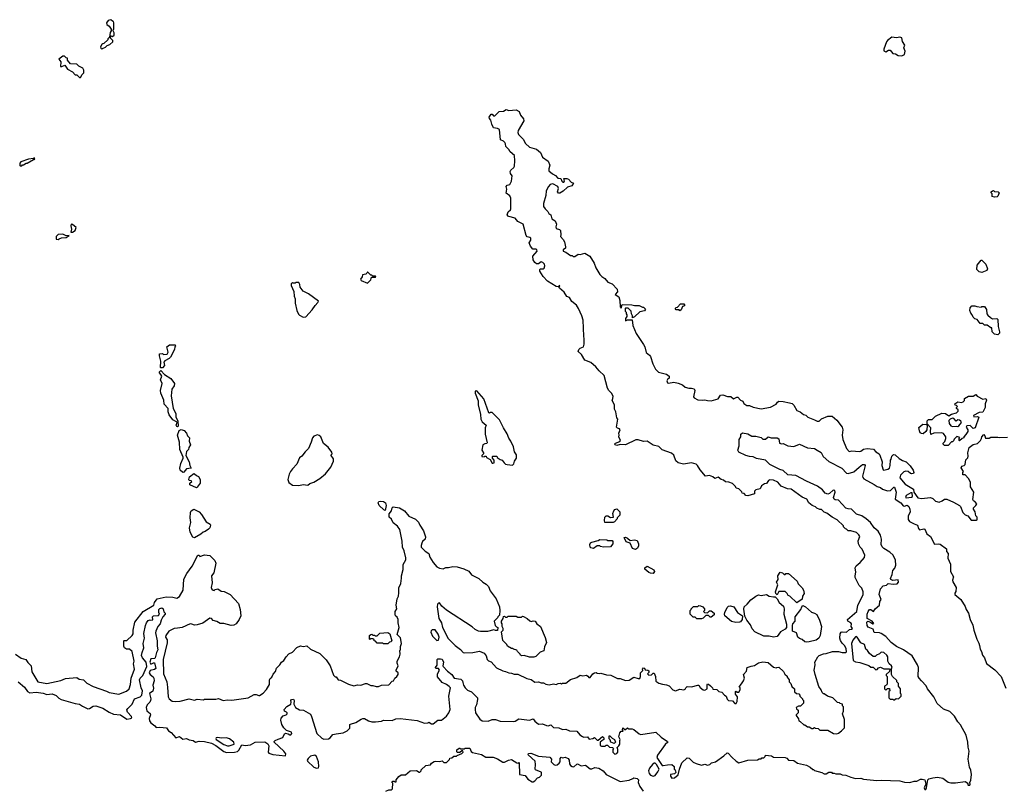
# Model space of a CAD drawing. Extents: x 1861455 to 2058065, y 200073 to 437907.
# Tile 510 of 574: x 1984172 to 1995226, y 389576 to 398230. Entities that reach past the tile are written whole.
import ezdxf

# ---------------------------------------------------------------- set-up
doc = ezdxf.new("R2010")
doc.units = 0

msp = doc.modelspace()

# ---------------------------------------------------------------- linework, layer by layer
at = {"layer": '0CON05XD'}
for points in [[(1985095, 397900), (1985102, 397908), (1985135, 397920), (1985155, 397940), (1985185, 397950), (1985217, 397983), (1985217, 397997), (1985192, 398022), (1985190, 398035), (1985202, 398048), (1985215, 398042), (1985232, 398055), (1985232, 398082), (1985220, 398105), (1985220, 398115), (1985230, 398125), (1985230, 398195), (1985225, 398210), (1985212, 398212), (1985195, 398230), (1985165, 398220), (1985148, 398195), (1985150, 398175), (1985178, 398158), (1985200, 398125), (1985200, 398105), (1985188, 398085), (1985180, 398035), (1985160, 398015), (1985160, 398005), (1985118, 397962), (1985105, 397960), (1985095, 397950), (1985080, 397925), (1985082, 397912), (1985095, 397900)], [(1994075, 397823), (1994105, 397840), (1994113, 397875), (1994100, 397915), (1994108, 397945), (1994082, 397985), (1994076, 398025), (1994055, 398033), (1994015, 398027), (1993965, 398033), (1993915, 397997), (1993905, 397982), (1993875, 397900), (1993875, 397880), (1993895, 397868), (1993925, 397887), (1993945, 397888), (1993975, 397850), (1994005, 397848), (1994035, 397828), (1994075, 397823)], [(1984855, 397580), (1984872, 397615), (1984892, 397635), (1984892, 397665), (1984880, 397685), (1984835, 397708), (1984815, 397730), (1984743, 397733), (1984710, 397775), (1984708, 397798), (1984692, 397802), (1984675, 397820), (1984655, 397820), (1984612, 397788), (1984632, 397755), (1984630, 397705), (1984646, 397704), (1984678, 397718), (1984710, 397675), (1984766, 397646), (1984795, 397610), (1984815, 397610), (1984842, 397582), (1984855, 397580)], [(1993623, 391735), (1993640, 391775), (1993642, 391805), (1993628, 391845), (1993596, 391876), (1993552, 391965), (1993550, 391985), (1993561, 392025), (1993552, 392075), (1993564, 392096), (1993608, 392135), (1993655, 392190), (1993662, 392215), (1993630, 392285), (1993607, 392307), (1993588, 392345), (1993584, 392376), (1993603, 392425), (1993594, 392445), (1993565, 392473), (1993505, 392490), (1993475, 392490), (1993455, 392510), (1993442, 392512), (1993420, 392535), (1993420, 392545), (1993350, 392615), (1993293, 392643), (1993235, 392690), (1993205, 392700), (1993175, 392730), (1993155, 392730), (1993123, 392743), (1993105, 392760), (1993070, 392775), (1993032, 392805), (1993010, 392845), (1992955, 392868), (1992835, 392957), (1992791, 392961), (1992722, 392992), (1992683, 393035), (1992635, 393059), (1992595, 393062), (1992580, 393055), (1992555, 393022), (1992534, 393016), (1992502, 392995), (1992485, 392962), (1992435, 392950), (1992420, 392935), (1992420, 392905), (1992345, 392882), (1992325, 392888), (1992305, 392910), (1992282, 392912), (1992278, 392928), (1992245, 392960), (1992215, 392970), (1992207, 392987), (1992175, 393022), (1992135, 393038), (1992095, 393042), (1992075, 393058), (1992046, 393066), (1992015, 393092), (1991975, 393078), (1991955, 393098), (1991915, 393112), (1991873, 393103), (1991812, 393175), (1991783, 393223), (1991765, 393238), (1991715, 393252), (1991625, 393237), (1991564, 393254), (1991538, 393275), (1991515, 393340), (1991491, 393361), (1991385, 393401), (1991346, 393436), (1991285, 393453), (1991217, 393497), (1991175, 393492), (1991115, 393511), (1991088, 393512), (1990975, 393454), (1990915, 393461), (1990875, 393448), (1990857, 393455), (1990850, 393465), (1990860, 393475), (1990908, 393492), (1990918, 393505), (1990897, 393545), (1990902, 393565), (1990898, 393585), (1990913, 393625), (1990906, 393636), (1990883, 393643), (1990873, 393653), (1990888, 393745), (1990875, 393760), (1990866, 393826), (1990848, 393858), (1990850, 393905), (1990822, 393955), (1990832, 393975), (1990833, 394003), (1990816, 394036), (1990787, 394067), (1990773, 394093), (1990733, 394235), (1990676, 394286), (1990642, 394332), (1990585, 394380), (1990515, 394408), (1990479, 394469), (1990442, 394502), (1990450, 394525), (1990465, 394540), (1990500, 394555), (1990508, 394585), (1990510, 394645), (1990504, 394676), (1990498, 394855), (1990482, 394905), (1990447, 394987), (1990422, 395025), (1990372, 395065), (1990345, 395110), (1990315, 395120), (1990285, 395170), (1990234, 395214), (1990230, 395225), (1990237, 395245), (1990219, 395231), (1990195, 395233), (1990098, 395295), (1990048, 395345), (1990013, 395405), (1990010, 395425), (1990018, 395432), (1990049, 395431), (1990061, 395439), (1990069, 395465), (1990063, 395485), (1990045, 395505), (1990025, 395509), (1989995, 395490), (1989975, 395488), (1989954, 395504), (1989938, 395535), (1989934, 395575), (1989981, 395629), (1989977, 395647), (1989965, 395653), (1989934, 395654), (1989906, 395686), (1989892, 395725), (1989911, 395755), (1989912, 395775), (1989901, 395785), (1989871, 395791), (1989858, 395805), (1989823, 395933), (1989764, 395964), (1989735, 396000), (1989665, 396018), (1989655, 396022), (1989645, 396040), (1989655, 396073), (1989683, 396095), (1989686, 396105), (1989687, 396225), (1989673, 396253), (1989635, 396280), (1989640, 396325), (1989632, 396355), (1989645, 396370), (1989675, 396380), (1989692, 396415), (1989702, 396475), (1989682, 396502), (1989677, 396525), (1989685, 396542), (1989719, 396571), (1989728, 396585), (1989732, 396645), (1989728, 396705), (1989680, 396745), (1989664, 396774), (1989631, 396805), (1989627, 396837), (1989619, 396849), (1989604, 396864), (1989569, 396879), (1989558, 396995), (1989537, 397007), (1989492, 397015), (1989472, 397055), (1989462, 397102), (1989445, 397120), (1989442, 397135), (1989465, 397170), (1989475, 397170), (1989492, 397152), (1989505, 397150), (1989555, 397200), (1989605, 397202), (1989635, 397220), (1989665, 397212), (1989744, 397216), (1989778, 397198), (1989795, 397158), (1989828, 397118), (1989832, 397095), (1989768, 396985), (1989764, 396965), (1989772, 396942), (1989825, 396890), (1989851, 396841), (1989895, 396797), (1989973, 396775), (1990018, 396738), (1990040, 396685), (1990105, 396642), (1990124, 396595), (1990112, 396555), (1990114, 396534), (1990155, 396498), (1990189, 396479), (1990212, 396452), (1990248, 396448), (1990257, 396415), (1990268, 396405), (1990282, 396405), (1990289, 396415), (1990280, 396445), (1990314, 396446), (1990335, 396440), (1990364, 396404), (1990390, 396395), (1990370, 396365), (1990321, 396349), (1990275, 396306), (1990235, 396281), (1990222, 396282), (1990210, 396295), (1990221, 396335), (1990213, 396355), (1990156, 396386), (1990129, 396381), (1990107, 396355), (1990083, 396307), (1990079, 396255), (1990054, 396165), (1990054, 396134), (1990071, 396105), (1990103, 396075), (1990112, 396055), (1990135, 396040), (1990148, 395995), (1990183, 395973), (1990198, 395935), (1990191, 395905), (1990195, 395886), (1990234, 395874), (1990244, 395864), (1990248, 395815), (1990242, 395795), (1990275, 395760), (1990287, 395737), (1990301, 395681), (1990300, 395665), (1990274, 395645), (1990275, 395629), (1990305, 395618), (1990355, 395582), (1990375, 395580), (1990385, 395570), (1990405, 395572), (1990443, 395597), (1990465, 395594), (1990515, 395607), (1990573, 395573), (1990623, 395495), (1990640, 395445), (1990685, 395370), (1990708, 395345), (1990742, 395325), (1990774, 395284), (1990825, 395262), (1990881, 395205), (1990882, 395175), (1990859, 395145), (1990898, 395118), (1990908, 395075), (1990912, 395005), (1990925, 394990), (1990935, 395030), (1991045, 395027), (1991075, 395020), (1991125, 395022), (1991165, 395000), (1991175, 395000), (1991198, 394978), (1991185, 394960), (1991135, 394950), (1991075, 394892), (1991052, 394882), (1991050, 394905), (1991040, 394925), (1991038, 394958), (1991005, 394990), (1990975, 394990), (1990970, 394985), (1990970, 394955), (1990980, 394945), (1990980, 394925), (1990990, 394915), (1990990, 394895), (1990972, 394875), (1990975, 394850), (1990995, 394858), (1991048, 394858), (1991057, 394795), (1991093, 394705), (1991175, 394582), (1991189, 394555), (1991205, 394493), (1991244, 394464), (1991255, 394448), (1991282, 394365), (1991310, 394305), (1991345, 394271), (1991435, 394248), (1991464, 394225), (1991463, 394205), (1991445, 394191), (1991437, 394175), (1991445, 394151), (1991455, 394148), (1991515, 394158), (1991565, 394148), (1991615, 394128), (1991645, 394102), (1991685, 394092), (1991715, 394093), (1991744, 394084), (1991753, 394065), (1991737, 393995), (1991745, 393983), (1991785, 393960), (1991835, 393958), (1991865, 393962), (1991895, 393952), (1991935, 393950), (1992015, 393972), (1992040, 394015), (1992065, 394018), (1992117, 393997), (1992155, 393998), (1992185, 393973), (1992225, 393992), (1992235, 393990), (1992265, 393958), (1992290, 393945), (1992301, 393921), (1992335, 393898), (1992365, 393898), (1992405, 393877), (1992495, 393860), (1992602, 393878), (1992665, 393912), (1992678, 393935), (1992694, 393946), (1992745, 393942), (1992815, 393927), (1992845, 393918), (1992863, 393903), (1992895, 393842), (1992936, 393826), (1992970, 393795), (1992997, 393787), (1993020, 393765), (1993097, 393737), (1993125, 393720), (1993147, 393723), (1993173, 393747), (1993245, 393778), (1993295, 393777), (1993345, 393732), (1993407, 393655), (1993413, 393623), (1993407, 393565), (1993414, 393514), (1993453, 393413), (1993485, 393380), (1993515, 393388), (1993595, 393380), (1993616, 393384), (1993645, 393407), (1993686, 393414), (1993758, 393408), (1993785, 393378), (1993823, 393353), (1993830, 393340), (1993854, 393266), (1993850, 393225), (1993868, 393175), (1993875, 393170), (1993918, 393182), (1993936, 393194), (1993946, 393225), (1993950, 393285), (1993957, 393293), (1993963, 393327), (1993983, 393347), (1994000, 393345), (1994044, 393304), (1994085, 393279), (1994125, 393266), (1994171, 393221), (1994203, 393173), (1994211, 393145), (1994206, 393134), (1994185, 393130), (1994173, 393133), (1994145, 393158), (1994120, 393160), (1994097, 393153), (1994059, 393115), (1994054, 393084), (1994115, 393015), (1994206, 392956), (1994209, 392925), (1994255, 392859), (1994295, 392853), (1994396, 392866), (1994425, 392852), (1994452, 392822), (1994495, 392812), (1994530, 392825), (1994553, 392847), (1994580, 392845), (1994655, 392812), (1994724, 392774), (1994734, 392764), (1994762, 392695), (1994785, 392670), (1994815, 392660), (1994855, 392610), (1994915, 392610), (1994920, 392615), (1994920, 392645), (1994908, 392658), (1994898, 392705), (1994880, 392735), (1994882, 392748), (1994908, 392775), (1994918, 392795), (1994895, 392820), (1994880, 392825), (1994873, 392843), (1994883, 392923), (1994848, 392985), (1994847, 393035), (1994825, 393077)], [(1984178, 396588), (1984195, 396590), (1984205, 396600), (1984215, 396600), (1984245, 396620), (1984255, 396620), (1984325, 396660), (1984335, 396660), (1984340, 396665), (1984338, 396678), (1984325, 396670), (1984270, 396665), (1984185, 396632), (1984175, 396618), (1984173, 396593), (1984178, 396588)], [(1995115, 396238), (1995090, 396245), (1995090, 396275), (1995080, 396285), (1995080, 396295), (1995092, 396308), (1995105, 396310), (1995115, 396300), (1995158, 396298), (1995168, 396285), (1995155, 396250), (1995145, 396242), (1995115, 396238)], [(1984744, 395844), (1984765, 395844), (1984795, 395862), (1984806, 395895), (1984765, 395929), (1984748, 395932), (1984744, 395916), (1984752, 395878), (1984744, 395844)], [(1984605, 395760), (1984615, 395770), (1984641, 395779), (1984695, 395784), (1984728, 395805), (1984694, 395804), (1984655, 395821), (1984604, 395816), (1984580, 395795), (1984580, 395765), (1984605, 395760)], [(1994975, 395392), (1994945, 395398), (1994918, 395425), (1994922, 395475), (1994965, 395530), (1994975, 395530), (1995018, 395485), (1995037, 395433), (1995030, 395415), (1994975, 395392)], [(1988075, 395272), (1988115, 395310), (1988122, 395338), (1988165, 395340), (1988170, 395345), (1988165, 395350), (1988135, 395350), (1988125, 395360), (1988115, 395360), (1988075, 395400), (1988070, 395385), (1988057, 395373), (1988020, 395365), (1988017, 395343), (1987998, 395315), (1988005, 395302), (1988075, 395272)], [(1987355, 394888), (1987385, 394894), (1987455, 394971), (1987488, 395022), (1987520, 395055), (1987525, 395070), (1987415, 395152), (1987355, 395182), (1987320, 395225), (1987318, 395255), (1987305, 395280), (1987275, 395280), (1987265, 395272), (1987242, 395272), (1987235, 395280), (1987220, 395265), (1987220, 395245), (1987249, 395179), (1987253, 395125), (1987266, 395096), (1987266, 395045), (1987284, 394964), (1987302, 394922), (1987312, 394912), (1987355, 394888)], [(1991585, 394960), (1991575, 394970), (1991542, 394972), (1991532, 394988), (1991542, 394998), (1991558, 395002), (1991592, 395038), (1991628, 395038), (1991638, 395022), (1991628, 395012), (1991612, 395008), (1991598, 394972), (1991585, 394960)], [(1995155, 394690), (1995115, 394700), (1995090, 394725), (1995085, 394770), (1995075, 394770), (1995035, 394798), (1995005, 394800), (1994985, 394820), (1994955, 394820), (1994920, 394865), (1994895, 394870), (1994875, 394890), (1994867, 394917), (1994850, 394935), (1994840, 394965), (1994842, 394995), (1994862, 395015), (1994895, 395018), (1994918, 395008), (1994965, 395002), (1994975, 395010), (1995005, 395010), (1995028, 394975), (1995030, 394925), (1995042, 394912), (1995070, 394885), (1995095, 394872), (1995143, 394873), (1995152, 394865), (1995158, 394785), (1995172, 394725), (1995172, 394708), (1995155, 394690)], [(1985775, 394320), (1985755, 394320), (1985752, 394325), (1985758, 394395), (1985740, 394455), (1985742, 394478), (1985775, 394480), (1985785, 394470), (1985827, 394473), (1985838, 394495), (1985822, 394555), (1985855, 394580), (1985918, 394578), (1985920, 394565), (1985912, 394558), (1985908, 394525), (1985865, 394440), (1985850, 394425), (1985801, 394399), (1985790, 394385), (1985798, 394345), (1985775, 394320)], [(1985945, 393658), (1985935, 393660), (1985927, 393675), (1985940, 393705), (1985934, 393715), (1985891, 393735), (1985851, 393791), (1985839, 393825), (1985839, 393865), (1985794, 393914), (1985789, 393959), (1985756, 394036), (1985752, 394065), (1985770, 394145), (1985753, 394185), (1985767, 394225), (1985757, 394247), (1985740, 394265), (1985740, 394275), (1985755, 394290), (1985798, 394245), (1985869, 394199), (1985908, 394145), (1985905, 394120), (1985881, 394079), (1985873, 394005), (1985894, 393865), (1985925, 393808), (1985926, 393765), (1985948, 393725), (1985952, 393665), (1985945, 393658)], [(1989705, 393227), (1989718, 393242), (1989726, 393274), (1989748, 393305), (1989749, 393345), (1989728, 393378), (1989714, 393435), (1989686, 393496), (1989662, 393532), (1989645, 393579), (1989602, 393645), (1989560, 393735), (1989475, 393818), (1989455, 393820), (1989445, 393810), (1989440, 393815), (1989384, 393974), (1989305, 394062), (1989285, 394058), (1989284, 394035), (1989318, 393948), (1989319, 393905), (1989346, 393795), (1989350, 393745), (1989364, 393714), (1989410, 393675), (1989398, 393645), (1989398, 393575), (1989422, 393478), (1989415, 393470), (1989393, 393467), (1989372, 393455), (1989362, 393395), (1989380, 393365), (1989380, 393355), (1989360, 393335), (1989360, 393325), (1989385, 393320), (1989395, 393330), (1989408, 393328), (1989412, 393312), (1989455, 393290), (1989475, 393250), (1989485, 393250), (1989498, 393255), (1989500, 393285), (1989480, 393305), (1989480, 393325), (1989485, 393330), (1989530, 393330), (1989532, 393312), (1989565, 393290), (1989590, 393285), (1989610, 393255), (1989625, 393240), (1989643, 393233), (1989705, 393227)], [(1994595, 393450), (1994555, 393450), (1994540, 393465), (1994540, 393475), (1994557, 393493), (1994568, 393525), (1994568, 393545), (1994545, 393582), (1994525, 393589), (1994435, 393588), (1994402, 393572), (1994398, 393605), (1994403, 393645), (1994362, 393692), (1994360, 393725), (1994375, 393740), (1994418, 393742), (1994453, 393777), (1994525, 393810), (1994565, 393808), (1994605, 393782), (1994635, 393800), (1994690, 393815), (1994708, 393835), (1994707, 393847), (1994690, 393865), (1994690, 393875), (1994700, 393885), (1994688, 393898), (1994675, 393900), (1994670, 393915), (1994705, 393938), (1994745, 393930), (1994765, 393940), (1994780, 393955), (1994780, 393975), (1994825, 394002), (1994875, 394002), (1994905, 394020), (1994923, 394003), (1994985, 393968), (1995020, 393975), (1995027, 393957), (1995012, 393915), (1995012, 393875), (1994987, 393823), (1994945, 393820), (1994880, 393785), (1994885, 393770), (1994925, 393772), (1994940, 393765), (1994898, 393645), (1994875, 393638), (1994842, 393672), (1994805, 393670), (1994798, 393655), (1994818, 393625), (1994818, 393605), (1994795, 393570), (1994770, 393545), (1994770, 393535), (1994752, 393528), (1994725, 393502), (1994720, 393505), (1994720, 393525), (1994728, 393538), (1994695, 393550), (1994662, 393518), (1994655, 393500), (1994645, 393490), (1994635, 393490), (1994595, 393450)], [(1994315, 393581), (1994295, 393582), (1994282, 393592), (1994273, 393613), (1994268, 393651), (1994313, 393687), (1994353, 393683), (1994362, 393672), (1994357, 393623), (1994345, 393605), (1994315, 393581)], [(1994645, 393661), (1994685, 393667), (1994705, 393662), (1994715, 393668), (1994744, 393705), (1994740, 393720), (1994725, 393734), (1994704, 393736), (1994685, 393723), (1994661, 393751), (1994645, 393757), (1994617, 393743), (1994602, 393728), (1994606, 393695), (1994625, 393668), (1994645, 393661)], [(1986005, 393144), (1985975, 393171), (1985971, 393195), (1985982, 393245), (1986008, 393305), (1986008, 393318), (1985968, 393405), (1985967, 393485), (1985943, 393565), (1985964, 393616), (1985985, 393627), (1986017, 393615), (1986043, 393585), (1986056, 393556), (1986079, 393535), (1986076, 393495), (1986088, 393455), (1986072, 393425), (1986068, 393402), (1986045, 393380), (1986038, 393335), (1986076, 393266), (1986082, 393225), (1986097, 393195), (1986044, 393186), (1986015, 393147), (1986005, 393144)], [(1987305, 393000), (1987355, 393010), (1987405, 393003), (1987429, 393021), (1987475, 393037), (1987542, 393078), (1987605, 393131), (1987666, 393205), (1987696, 393274), (1987695, 393300), (1987670, 393335), (1987670, 393345), (1987680, 393355), (1987678, 393375), (1987635, 393428), (1987582, 393472), (1987554, 393545), (1987535, 393562), (1987515, 393569), (1987475, 393553), (1987460, 393535), (1987446, 393484), (1987414, 393416), (1987375, 393378), (1987341, 393329), (1987315, 393308), (1987283, 393237), (1987234, 393186), (1987212, 393155), (1987198, 393125), (1987182, 393065), (1987194, 393034), (1987235, 393002), (1987305, 393000)], [(1993185, 392950), (1993130, 392990), (1993006, 393046), (1992885, 393111), (1992797, 393117), (1992745, 393166), (1992705, 393179), (1992594, 393234), (1992544, 393284), (1992445, 393303), (1992405, 393322), (1992365, 393324), (1992325, 393337), (1992244, 393374), (1992233, 393395), (1992248, 393445), (1992250, 393515), (1992270, 393545), (1992270, 393575), (1992285, 393590), (1992345, 393578), (1992392, 393552), (1992435, 393552), (1992497, 393537), (1992515, 393520), (1992545, 393520), (1992575, 393547), (1992607, 393533), (1992676, 393536), (1992693, 393523), (1992704, 393474), (1992725, 393468), (1992745, 393470), (1992794, 393444), (1992865, 393436), (1992925, 393463), (1993015, 393421), (1993095, 393416), (1993127, 393397), (1993170, 393370), (1993194, 393324), (1993255, 393269), (1993402, 393192), (1993455, 393136), (1993475, 393134), (1993535, 393152), (1993595, 393206), (1993635, 393233), (1993655, 393236), (1993663, 393225), (1993634, 393105), (1993637, 393087), (1993649, 393075), (1993765, 393011), (1993797, 392987), (1993835, 392976), (1993859, 392959), (1993915, 392939), (1993947, 392943), (1993985, 392980), (1993995, 392980), (1994011, 392925), (1994000, 392845), (1994065, 392806), (1994090, 392770), (1994105, 392768), (1994135, 392777), (1994153, 392765), (1994166, 392735), (1994169, 392705), (1994147, 392655), (1994148, 392618), (1994163, 392593), (1994215, 392570), (1994251, 392555), (1994262, 392515), (1994275, 392501), (1994323, 392513), (1994335, 392508), (1994355, 392458), (1994398, 392428), (1994442, 392342), (1994485, 392345), (1994505, 392339), (1994576, 392286), (1994579, 392259), (1994596, 392235), (1994594, 392184), (1994621, 392115), (1994624, 392034), (1994657, 391975), (1994645, 391935), (1994647, 391917), (1994685, 391855), (1994683, 391807), (1994671, 391789), (1994671, 391775), (1994739, 391719), (1994785, 391640), (1994797, 391605), (1994825, 391565), (1994843, 391495), (1994872, 391432), (1994883, 391375), (1994917, 391275), (1994940, 391230), (1994947, 391203), (1994955, 391160), (1994970, 391135), (1994982, 391095), (1995002, 391065), (1995025, 391001), (1995119, 390929), (1995190, 390855), (1995244, 390724)], [(1994825, 393077), (1994785, 393120), (1994760, 393120), (1994760, 393145), (1994768, 393155), (1994743, 393197), (1994750, 393215), (1994777, 393223), (1994787, 393233), (1994793, 393287), (1994815, 393310), (1994822, 393328), (1994818, 393365), (1994830, 393425), (1994875, 393458), (1994925, 393472), (1994958, 393505), (1994972, 393528), (1994973, 393547), (1994995, 393570), (1995007, 393557), (1995015, 393530), (1995055, 393532), (1995075, 393542), (1995153, 393543), (1995175, 393538), (1995262, 393542)], [(1986155, 392974), (1986083, 393005), (1986083, 393025), (1986103, 393045), (1986095, 393053), (1986076, 393056), (1986069, 393065), (1986079, 393095), (1986125, 393132), (1986135, 393131), (1986155, 393111), (1986180, 393100), (1986199, 393065), (1986197, 393025), (1986165, 392979), (1986155, 392974)], [(1985178, 390452), (1985225, 390431), (1985305, 390423), (1985375, 390376), (1985415, 390381), (1985430, 390390), (1985427, 390405), (1985382, 390455), (1985375, 390478), (1985385, 390495), (1985435, 390544), (1985460, 390605), (1985525, 390625), (1985542, 390645), (1985552, 390695), (1985535, 390728), (1985515, 390815), (1985525, 390834), (1985556, 390864), (1985600, 390965), (1985591, 391015), (1985549, 391065), (1985541, 391089), (1985547, 391125), (1985564, 391175), (1985559, 391225), (1985572, 391285), (1985564, 391336), (1985584, 391425), (1985595, 391457), (1985615, 391483), (1985635, 391492), (1985645, 391488), (1985665, 391490), (1985664, 391525), (1985673, 391535), (1985729, 391541), (1985740, 391555), (1985734, 391574), (1985734, 391605), (1985745, 391617), (1985768, 391625), (1985782, 391615), (1985791, 391581), (1985806, 391565), (1985806, 391555), (1985777, 391525), (1985759, 391485), (1985750, 391445), (1985724, 391416), (1985699, 391365), (1985696, 391345), (1985716, 391256), (1985714, 391195), (1985724, 391155), (1985707, 391123), (1985692, 391065), (1985684, 391056), (1985645, 391051), (1985634, 391015), (1985645, 390994), (1985675, 391009), (1985685, 391008), (1985699, 390945), (1985685, 390931), (1985635, 390922), (1985625, 390895), (1985635, 390875), (1985669, 390849), (1985677, 390835), (1985680, 390805), (1985668, 390755), (1985674, 390724), (1985665, 390691), (1985630, 390665), (1985643, 390605), (1985641, 390585), (1985634, 390565), (1985603, 390537), (1985592, 390505), (1985600, 390470), (1985637, 390437), (1985642, 390425), (1985627, 390383), (1985630, 390355), (1985645, 390333), (1985689, 390299), (1985705, 390281), (1985744, 390286), (1985819, 390279), (1985844, 390244), (1985874, 390224), (1985924, 390164), (1985965, 390181), (1986005, 390152), (1986045, 390156), (1986075, 390143), (1986120, 390135), (1986145, 390117), (1986185, 390128), (1986245, 390126), (1986325, 390106), (1986375, 390080), (1986465, 390013), (1986495, 390001), (1986585, 390006), (1986617, 390013), (1986633, 390027), (1986665, 390087), (1986705, 390080), (1986763, 390087), (1986815, 390117), (1986925, 390120), (1986958, 390098), (1986967, 390077), (1986960, 390005), (1986968, 389995), (1987015, 389980), (1987157, 389963), (1987158, 389985), (1987136, 390016), (1987030, 390115), (1987030, 390125), (1987040, 390135), (1987072, 390152), (1987125, 390170), (1987145, 390210), (1987155, 390218), (1987185, 390212), (1987205, 390200), (1987215, 390200), (1987227, 390213), (1987225, 390228), (1987169, 390249), (1987136, 390276), (1987116, 390315), (1987102, 390365), (1987107, 390385), (1987128, 390412), (1987165, 390422), (1987175, 390434), (1987175, 390445), (1987167, 390455), (1987143, 390465), (1987141, 390485), (1987172, 390518), (1987214, 390545), (1987219, 390565), (1987214, 390585), (1987225, 390597), (1987245, 390598), (1987252, 390585), (1987250, 390545), (1987268, 390505), (1987315, 390479), (1987357, 390477), (1987435, 390430), (1987448, 390405), (1987508, 390215), (1987565, 390160), (1987585, 390152), (1987637, 390153), (1987656, 390164), (1987688, 390202), (1987725, 390212), (1987805, 390222), (1987850, 390245), (1987878, 390275), (1987880, 390315), (1987885, 390320), (1987945, 390337), (1988004, 390376), (1988025, 390383), (1988042, 390382), (1988086, 390356), (1988125, 390346), (1988165, 390344), (1988232, 390352), (1988255, 390362), (1988355, 390359), (1988395, 390379), (1988444, 390384), (1988635, 390359), (1988715, 390330), (1988755, 390332), (1988765, 390340), (1988794, 390324), (1988815, 390323), (1988865, 390362), (1988908, 390362), (1988965, 390408), (1988989, 390445), (1989003, 390485), (1988988, 390635), (1989009, 390725), (1988995, 390743), (1988965, 390764), (1988915, 390786), (1988861, 390851), (1988862, 390885), (1988886, 390925), (1988875, 390943), (1988845, 390943), (1988840, 390955), (1988860, 390980), (1988860, 391045), (1988865, 391052), (1988895, 391053), (1988915, 391047), (1988931, 391015), (1988924, 390975), (1988928, 390965), (1988973, 390913), (1989023, 390875), (1989049, 390835), (1989126, 390825), (1989142, 390805), (1989148, 390785), (1989154, 390755), (1989175, 390726), (1989201, 390701), (1989245, 390681), (1989310, 390615), (1989313, 390597), (1989302, 390535), (1989287, 390505), (1989284, 390485), (1989290, 390445), (1989338, 390375), (1989365, 390357), (1989433, 390353), (1989478, 390372), (1989515, 390372), (1989565, 390352), (1989715, 390348), (1989735, 390352), (1989775, 390377), (1989895, 390362), (1989935, 390380), (1989954, 390354), (1989995, 390318), (1990042, 390322), (1990085, 390302), (1990105, 390300), (1990135, 390312), (1990165, 390282), (1990225, 390278), (1990265, 390260), (1990302, 390262), (1990345, 390243), (1990425, 390240), (1990460, 390200), (1990490, 390180), (1990505, 390174), (1990546, 390176), (1990565, 390152), (1990605, 390158), (1990625, 390168), (1990655, 390140), (1990665, 390140), (1990715, 390180), (1990730, 390165), (1990730, 390145), (1990707, 390133), (1990690, 390115), (1990690, 390080), (1990705, 390072), (1990745, 390070), (1990758, 390082), (1990773, 390083), (1990795, 390062), (1990827, 390057), (1990840, 390045), (1990830, 390035), (1990830, 390005), (1990855, 389983), (1990875, 389988), (1990888, 390005), (1990888, 390035), (1990880, 390055), (1990900, 390075), (1990910, 390095), (1990908, 390135), (1990912, 390145), (1990900, 390175), (1990909, 390221), (1990925, 390240), (1990948, 390242), (1990940, 390255), (1990945, 390278), (1990965, 390260), (1990975, 390260), (1990995, 390278), (1991008, 390268), (1991047, 390267), (1991065, 390260), (1991125, 390210), (1991145, 390202), (1991315, 390228), (1991375, 390172), (1991446, 390126), (1991448, 390115), (1991419, 390091), (1991331, 389969), (1991324, 389945), (1991386, 389856), (1991397, 389853), (1991445, 389864), (1991495, 389867), (1991520, 389845), (1991520, 389815), (1991530, 389805), (1991540, 389775), (1991525, 389760), (1991480, 389755), (1991480, 389735), (1991495, 389713), (1991525, 389718), (1991565, 389750), (1991580, 389815), (1991606, 389885), (1991665, 389939), (1991688, 389938), (1991733, 389893), (1991765, 389878), (1991825, 389860), (1991865, 389868), (1991895, 389857), (1991920, 389865), (1991940, 389885), (1991984, 389896), (1992077, 389963), (1992115, 389997), (1992125, 389993), (1992168, 389949), (1992215, 389904), (1992245, 389886), (1992345, 389916), (1992455, 389918), (1992475, 389930), (1992495, 389930), (1992505, 389940), (1992525, 389940), (1992540, 389955), (1992545, 389970), (1992612, 389962), (1992635, 389950), (1992766, 389946), (1992785, 389938), (1992805, 389913), (1992862, 389912), (1992905, 389882), (1993005, 389858), (1993047, 389837), (1993075, 389810), (1993085, 389810), (1993095, 389800), (1993177, 389777), (1993205, 389760), (1993225, 389760), (1993255, 389780), (1993285, 389780), (1993295, 389770), (1993315, 389770), (1993335, 389760), (1993385, 389760), (1993405, 389750), (1993447, 389747), (1993503, 389723), (1993555, 389710), (1993614, 389714), (1993645, 389703), (1993795, 389687), (1993845, 389691), (1994052, 389682), (1994105, 389668), (1994165, 389664), (1994215, 389680), (1994245, 389680), (1994285, 389703), (1994305, 389703), (1994333, 389693), (1994339, 389679), (1994344, 389645), (1994327, 389605), (1994335, 389585), (1994345, 389586), (1994353, 389605), (1994368, 389695), (1994380, 389705), (1994423, 389717), (1994475, 389722), (1994535, 389711), (1994595, 389669), (1994625, 389659), (1994680, 389660), (1994785, 389674), (1994817, 389657), (1994814, 389645), (1994820, 389635), (1994840, 389635), (1994843, 389645), (1994838, 389665), (1994849, 389691), (1994859, 389755), (1994852, 389802), (1994836, 389836), (1994822, 389925), (1994831, 390015), (1994819, 390059), (1994818, 390115), (1994798, 390195), (1994735, 390311), (1994703, 390345), (1994667, 390407), (1994615, 390460), (1994545, 390486), (1994471, 390551), (1994436, 390625), (1994365, 390716), (1994349, 390749), (1994295, 390805), (1994269, 390835), (1994260, 390855), (1994261, 390955), (1994252, 390985), (1994191, 391085), (1994096, 391155), (1994015, 391192), (1993955, 391237), (1993895, 391303), (1993845, 391336), (1993824, 391344), (1993765, 391350), (1993753, 391385), (1993699, 391409), (1993687, 391425), (1993684, 391465), (1993695, 391474), (1993715, 391469), (1993752, 391445), (1993760, 391450), (1993741, 391475), (1993687, 391507), (1993687, 391555), (1993698, 391585), (1993714, 391605), (1993726, 391606), (1993757, 391583), (1993777, 391613), (1993825, 391656), (1993829, 391695), (1993842, 391718), (1993821, 391775), (1993835, 391838), (1993865, 391872), (1993905, 391880), (1993923, 391897), (1993979, 391891), (1994025, 391894), (1994039, 391915), (1994035, 391938), (1993974, 391934), (1993953, 391943), (1993950, 391955), (1993968, 392001), (1993974, 392045), (1993998, 392072), (1994010, 392105), (1994005, 392160), (1993978, 392218), (1993942, 392252), (1993875, 392290), (1993855, 392309), (1993844, 392335), (1993846, 392395), (1993835, 392442), (1993810, 392485), (1993765, 392522), (1993723, 392583), (1993676, 392626), (1993625, 392659), (1993565, 392678), (1993510, 392735), (1993474, 392736), (1993446, 392746), (1993365, 392833), (1993327, 392837), (1993315, 392845), (1993308, 392865), (1993327, 392925), (1993323, 392943), (1993304, 392945), (1993265, 392910), (1993245, 392901), (1993214, 392914), (1993185, 392950)], [(1994125, 392859), (1994155, 392864), (1994185, 392867), (1994195, 392874), (1994192, 392915), (1994175, 392918), (1994125, 392886), (1994117, 392865), (1994125, 392859)], [(1988275, 392720), (1988260, 392725), (1988208, 392775), (1988198, 392805), (1988205, 392818), (1988225, 392823), (1988255, 392819), (1988279, 392805), (1988286, 392775), (1988275, 392720)], [(1985145, 390688), (1985175, 390676), (1985284, 390656), (1985370, 390690), (1985400, 390715), (1985416, 390764), (1985424, 390835), (1985461, 390935), (1985451, 390995), (1985456, 391025), (1985436, 391136), (1985405, 391162), (1985371, 391161), (1985348, 391175), (1985340, 391195), (1985340, 391255), (1985345, 391260), (1985375, 391260), (1985436, 391315), (1985446, 391334), (1985447, 391375), (1985464, 391466), (1985558, 391585), (1985676, 391655), (1985687, 391685), (1985715, 391726), (1985815, 391749), (1985890, 391745), (1985935, 391732), (1985965, 391751), (1986006, 391825), (1986014, 391946), (1986050, 392010), (1986109, 392095), (1986170, 392215), (1986187, 392217), (1986195, 392203), (1986248, 392222), (1986305, 392212), (1986363, 392155), (1986373, 392127), (1986351, 392019), (1986324, 391985), (1986332, 391905), (1986322, 391855), (1986330, 391835), (1986342, 391822), (1986355, 391820), (1986365, 391830), (1986395, 391840), (1986433, 391813), (1986467, 391807), (1986536, 391776), (1986630, 391675), (1986648, 391608), (1986653, 391537), (1986636, 391494), (1986603, 391447), (1986575, 391432), (1986545, 391428), (1986465, 391448), (1986421, 391451), (1986385, 391472), (1986345, 391482), (1986325, 391507), (1986305, 391508), (1986226, 391454), (1986165, 391433), (1986135, 391430), (1986105, 391443), (1986086, 391444), (1985995, 391404), (1985942, 391398), (1985905, 391392), (1985846, 391364), (1985811, 391315), (1985810, 391295), (1985827, 391265), (1985827, 391233), (1985782, 391045), (1985788, 390885), (1985822, 390795), (1985833, 390735), (1985840, 390625), (1985848, 390605), (1985885, 390578), (1985925, 390573), (1985975, 390578), (1986075, 390602), (1986135, 390590), (1986165, 390600), (1986235, 390592), (1986245, 390600), (1986375, 390598), (1986405, 390608), (1986456, 390586), (1986505, 390593), (1986555, 390590), (1986735, 390613), (1986805, 390652), (1986825, 390652), (1986855, 390640), (1986865, 390642), (1986905, 390668), (1986941, 390709), (1986977, 390765), (1986978, 390815), (1986985, 390830), (1987004, 390846), (1987019, 390881), (1987045, 390912), (1987054, 390946), (1987094, 390986), (1987112, 391015), (1987136, 391034), (1987164, 391076), (1987195, 391108), (1987235, 391128), (1987285, 391178), (1987325, 391200), (1987355, 391192), (1987395, 391198), (1987435, 391162), (1987543, 391113), (1987613, 391043), (1987658, 390975), (1987695, 390870), (1987715, 390850), (1987725, 390850), (1987748, 390818), (1987775, 390812), (1987865, 390768), (1987925, 390748), (1987965, 390762), (1988002, 390758), (1988055, 390777), (1988070, 390775), (1988115, 390752), (1988135, 390752), (1988175, 390740), (1988199, 390741), (1988235, 390758), (1988315, 390760), (1988355, 390800), (1988370, 390805), (1988382, 390835), (1988406, 390854), (1988420, 390875), (1988420, 390895), (1988400, 390915), (1988398, 390925), (1988420, 390975), (1988408, 391005), (1988408, 391025), (1988437, 391075), (1988442, 391105), (1988440, 391145), (1988447, 391153), (1988448, 391192), (1988460, 391225), (1988447, 391287), (1988410, 391325), (1988432, 391405), (1988420, 391455), (1988422, 391495), (1988409, 391519), (1988392, 391535), (1988388, 391555), (1988388, 391585), (1988407, 391615), (1988398, 391655), (1988410, 391725), (1988423, 391755), (1988428, 391795), (1988430, 391855), (1988452, 391895), (1988453, 391933), (1988460, 391955), (1988458, 391985), (1988478, 392055), (1988478, 392112), (1988506, 392164), (1988508, 392185), (1988487, 392265), (1988468, 392305), (1988467, 392373), (1988438, 392505), (1988413, 392543), (1988365, 392580), (1988345, 392620), (1988320, 392645), (1988318, 392682), (1988346, 392714), (1988352, 392748), (1988365, 392758), (1988435, 392750), (1988493, 392713), (1988542, 392655), (1988615, 392620), (1988649, 392589), (1988663, 392555), (1988705, 392490), (1988727, 392423), (1988724, 392396), (1988695, 392370), (1988685, 392350), (1988679, 392325), (1988681, 392305), (1988725, 392263), (1988766, 392236), (1988778, 392195), (1988812, 392135), (1988856, 392086), (1988885, 392069), (1988925, 392062), (1988955, 392078), (1988985, 392077), (1989035, 392090), (1989085, 392087), (1989160, 392065), (1989215, 392037), (1989244, 391994), (1989326, 391956), (1989372, 391912), (1989410, 391890), (1989434, 391864), (1989452, 391815), (1989478, 391788), (1989520, 391725), (1989558, 391635), (1989562, 391595), (1989558, 391542), (1989540, 391525), (1989538, 391512), (1989500, 391475), (1989510, 391425), (1989525, 391410), (1989540, 391405), (1989538, 391372), (1989515, 391370), (1989495, 391378), (1989425, 391360), (1989345, 391358), (1989323, 391363), (1989285, 391382), (1989253, 391413), (1988965, 391598), (1988912, 391645), (1988885, 391680), (1988872, 391678), (1988863, 391667), (1988857, 391635), (1988879, 391505), (1988906, 391456), (1988919, 391405), (1988982, 391282), (1989062, 391202), (1989119, 391159), (1989150, 391125), (1989165, 391120), (1989260, 391125), (1989335, 391138), (1989387, 391117), (1989410, 391085), (1989420, 391045), (1989435, 391030), (1989465, 391020), (1989525, 390950), (1989595, 390918), (1989625, 390912), (1989664, 390894), (1989695, 390892), (1989725, 390882), (1989765, 390882), (1989865, 390833), (1989915, 390822), (1989955, 390792), (1989995, 390793), (1990025, 390782), (1990052, 390782), (1990078, 390768), (1990115, 390762), (1990165, 390770), (1990195, 390763), (1990217, 390777), (1990245, 390778), (1990255, 390770), (1990265, 390778), (1990302, 390778), (1990355, 390820), (1990425, 390842), (1990465, 390868), (1990495, 390862), (1990535, 390868), (1990549, 390859), (1990562, 390842), (1990575, 390842), (1990608, 390885), (1990625, 390897), (1990645, 390900), (1990655, 390890), (1990685, 390888), (1990695, 390892), (1990761, 390871), (1990809, 390869), (1990885, 390832), (1990915, 390832), (1990975, 390810), (1991016, 390814), (1991065, 390847), (1991115, 390830), (1991135, 390830), (1991142, 390855), (1991141, 390895), (1991168, 390922), (1991164, 390936), (1991175, 390952), (1991186, 390946), (1991195, 390930), (1991225, 390927), (1991236, 390916), (1991235, 390900), (1991220, 390885), (1991235, 390870), (1991265, 390872), (1991285, 390890), (1991295, 390890), (1991310, 390855), (1991315, 390800), (1991348, 390778), (1991387, 390767), (1991435, 390762), (1991465, 390748), (1991504, 390704), (1991535, 390692), (1991585, 390710), (1991627, 390703), (1991645, 390710), (1991652, 390728), (1991665, 390740), (1991715, 390738), (1991785, 390758), (1991796, 390756), (1991812, 390732), (1991845, 390704), (1991865, 390699), (1991890, 390715), (1991891, 390759), (1991895, 390770), (1991905, 390768), (1991929, 390749), (1991950, 390725), (1991955, 390710), (1991997, 390707), (1992020, 390685), (1992055, 390678), (1992084, 390644), (1992103, 390633), (1992115, 390600), (1992130, 390585), (1992175, 390580), (1992202, 390552), (1992215, 390550), (1992228, 390575), (1992230, 390625), (1992210, 390655), (1992210, 390685), (1992215, 390690), (1992225, 390680), (1992245, 390680), (1992260, 390705), (1992260, 390725), (1992250, 390735), (1992298, 390805), (1992308, 390835), (1992298, 390875), (1992332, 390915), (1992340, 390955), (1992385, 390972), (1992422, 390978), (1992465, 391007), (1992515, 391018), (1992575, 391012), (1992635, 390958), (1992665, 390950), (1992673, 390957), (1992695, 390960), (1992749, 390909), (1992762, 390882), (1992788, 390858), (1992790, 390845), (1992810, 390815), (1992810, 390795), (1992830, 390775), (1992842, 390742), (1992870, 390715), (1992872, 390682), (1992892, 390662), (1992918, 390658), (1992930, 390645), (1992932, 390632), (1992960, 390605), (1992960, 390595), (1992970, 390585), (1992970, 390555), (1992938, 390522), (1992915, 390520), (1992890, 390505), (1992892, 390492), (1992910, 390475), (1992910, 390445), (1992890, 390425), (1992890, 390415), (1992917, 390377), (1992920, 390355), (1992935, 390350), (1992975, 390310), (1992985, 390310), (1993015, 390290), (1993035, 390290), (1993065, 390270), (1993075, 390272), (1993095, 390280), (1993103, 390273), (1993135, 390270), (1993155, 390250), (1993245, 390250), (1993310, 390215), (1993345, 390210), (1993365, 390218), (1993400, 390245), (1993432, 390278), (1993432, 390372), (1993410, 390435), (1993420, 390465), (1993420, 390515), (1993410, 390525), (1993410, 390545), (1993385, 390550), (1993375, 390560), (1993352, 390562), (1993300, 390615), (1993243, 390633), (1993205, 390660), (1993195, 390660), (1993180, 390675), (1993170, 390705), (1993143, 390743), (1993102, 390875), (1993092, 390925), (1993102, 390985), (1993100, 391015), (1993134, 391076), (1993149, 391091), (1993195, 391110), (1993225, 391111), (1993296, 391134), (1993365, 391134), (1993405, 391123), (1993448, 391122), (1993455, 391130), (1993452, 391165), (1993437, 391197), (1993405, 391228), (1993387, 391257), (1993381, 391285), (1993385, 391333), (1993395, 391351), (1993405, 391354), (1993455, 391351), (1993488, 391382), (1993510, 391385), (1993522, 391395), (1993508, 391415), (1993511, 391445), (1993504, 391455), (1993468, 391475), (1993464, 391496), (1993571, 391585), (1993581, 391655), (1993623, 391735)], [(1986135, 392410), (1986115, 392418), (1986084, 392474), (1986079, 392525), (1986093, 392585), (1986084, 392636), (1986089, 392695), (1986096, 392715), (1986125, 392732), (1986185, 392702), (1986212, 392672), (1986265, 392591), (1986310, 392565), (1986313, 392555), (1986306, 392524), (1986293, 392507), (1986255, 392482), (1986230, 392475), (1986205, 392452), (1986135, 392410)], [(1990835, 392582), (1990743, 392583), (1990738, 392605), (1990740, 392645), (1990755, 392660), (1990775, 392660), (1990805, 392638), (1990837, 392643), (1990832, 392685), (1990842, 392715), (1990855, 392730), (1990877, 392737), (1990910, 392705), (1990910, 392665), (1990880, 392635), (1990880, 392625), (1990849, 392591), (1990835, 392582)], [(1990615, 392292), (1990585, 392300), (1990578, 392308), (1990574, 392336), (1990582, 392355), (1990595, 392362), (1990665, 392380), (1990685, 392392), (1990765, 392388), (1990775, 392380), (1990825, 392380), (1990832, 392372), (1990830, 392345), (1990805, 392310), (1990725, 392308), (1990693, 392313), (1990685, 392320), (1990655, 392320), (1990615, 392292)], [(1991085, 392280), (1991051, 392291), (1991025, 392350), (1990980, 392365), (1990960, 392415), (1990975, 392418), (1990995, 392408), (1991025, 392380), (1991075, 392388), (1991105, 392382), (1991120, 392345), (1991119, 392321), (1991107, 392295), (1991085, 392280)], [(1991285, 392011), (1991255, 392014), (1991235, 392023), (1991190, 392060), (1991190, 392075), (1991215, 392094), (1991291, 392051), (1991299, 392035), (1991285, 392011)], [(1992895, 391680), (1992820, 391755), (1992800, 391765), (1992790, 391785), (1992765, 391810), (1992695, 391810), (1992675, 391770), (1992660, 391785), (1992658, 391805), (1992682, 391885), (1992670, 391915), (1992688, 391945), (1992684, 391986), (1992710, 392025), (1992737, 392017), (1992755, 392000), (1992765, 392000), (1992775, 392010), (1992805, 392010), (1992900, 391925), (1992910, 391895), (1992955, 391850), (1992970, 391825), (1992978, 391785), (1992960, 391755), (1992957, 391723), (1992895, 391680)], [(1992635, 391297), (1992588, 391308), (1992525, 391308), (1992425, 391357), (1992395, 391388), (1992376, 391436), (1992336, 391486), (1992312, 391532), (1992300, 391610), (1992304, 391636), (1992339, 391665), (1992380, 391715), (1992435, 391756), (1992465, 391770), (1992497, 391763), (1992555, 391776), (1992585, 391758), (1992635, 391748), (1992655, 391750), (1992677, 391727), (1992698, 391685), (1992747, 391645), (1992756, 391615), (1992751, 391555), (1992782, 391442), (1992782, 391405), (1992766, 391384), (1992714, 391356), (1992675, 391303), (1992635, 391297)], [(1991825, 391502), (1991773, 391503), (1991755, 391520), (1991732, 391522), (1991700, 391555), (1991700, 391595), (1991710, 391605), (1991710, 391615), (1991735, 391640), (1991785, 391640), (1991795, 391650), (1991815, 391648), (1991840, 391635), (1991860, 391615), (1991860, 391595), (1991850, 391585), (1991862, 391572), (1991895, 391570), (1991915, 391590), (1991935, 391590), (1991970, 391565), (1991970, 391545), (1991935, 391520), (1991922, 391522), (1991905, 391540), (1991875, 391540), (1991845, 391510), (1991825, 391502)], [(1992212, 391462), (1992163, 391473), (1992090, 391535), (1992084, 391555), (1992088, 391572), (1992115, 391630), (1992130, 391645), (1992153, 391647), (1992190, 391635), (1992231, 391571), (1992288, 391535), (1992283, 391495), (1992265, 391468), (1992255, 391463), (1992212, 391462)], [(1993005, 391238), (1992985, 391243), (1992955, 391268), (1992925, 391280), (1992908, 391295), (1992893, 391343), (1992850, 391365), (1992848, 391425), (1992853, 391445), (1992880, 391475), (1992878, 391525), (1992942, 391605), (1992953, 391637), (1992965, 391650), (1992996, 391636), (1993060, 391575), (1993096, 391566), (1993120, 391550), (1993153, 391485), (1993173, 391417), (1993159, 391315), (1993143, 391285), (1993115, 391263), (1993035, 391242), (1993005, 391238)], [(1989895, 391070), (1989835, 391090), (1989805, 391088), (1989795, 391092), (1989790, 391105), (1989760, 391135), (1989755, 391150), (1989715, 391160), (1989705, 391170), (1989695, 391170), (1989650, 391195), (1989640, 391215), (1989595, 391260), (1989580, 391355), (1989600, 391375), (1989600, 391395), (1989590, 391415), (1989590, 391445), (1989580, 391455), (1989580, 391475), (1989600, 391505), (1989602, 391528), (1989615, 391530), (1989625, 391520), (1989645, 391520), (1989655, 391530), (1989715, 391532), (1989745, 391532), (1989765, 391520), (1989805, 391522), (1989815, 391530), (1989827, 391527), (1989870, 391505), (1989898, 391478), (1989915, 391472), (1989935, 391480), (1989960, 391475), (1989977, 391447), (1990018, 391415), (1990072, 391292), (1990088, 391235), (1990063, 391187), (1990058, 391142), (1990015, 391128), (1989965, 391080), (1989945, 391072), (1989895, 391070)], [(1988305, 391220), (1988255, 391220), (1988245, 391230), (1988185, 391230), (1988165, 391250), (1988150, 391255), (1988150, 391265), (1988138, 391278), (1988115, 391280), (1988105, 391270), (1988100, 391275), (1988100, 391315), (1988113, 391327), (1988125, 391328), (1988135, 391320), (1988155, 391320), (1988165, 391310), (1988185, 391310), (1988215, 391340), (1988305, 391348), (1988328, 391335), (1988350, 391255), (1988338, 391242), (1988322, 391238), (1988305, 391220)], [(1988855, 391260), (1988875, 391262), (1988882, 391295), (1988871, 391331), (1988837, 391377), (1988801, 391379), (1988792, 391368), (1988789, 391351), (1988805, 391307), (1988855, 391260)], [(1993985, 390590), (1994013, 390607), (1994040, 390605), (1994070, 390635), (1994070, 390655), (1994060, 390665), (1994060, 390715), (1994040, 390745), (1994037, 390777), (1994020, 390795), (1994018, 390808), (1993970, 390855), (1993960, 390875), (1993960, 390945), (1993968, 390955), (1993958, 390975), (1993932, 390995), (1993917, 391025), (1993917, 391075), (1993907, 391095), (1993875, 391122), (1993845, 391127), (1993825, 391110), (1993790, 391095), (1993775, 391080), (1993755, 391080), (1993711, 391111), (1993692, 391145), (1993671, 391161), (1993655, 391213), (1993614, 391234), (1993575, 391297), (1993565, 391302), (1993555, 391298), (1993526, 391264), (1993512, 391225), (1993531, 391035), (1993555, 391019), (1993605, 391011), (1993705, 390977), (1993728, 390958), (1993755, 390960), (1993785, 390930), (1993798, 390932), (1993815, 390950), (1993835, 390958), (1993875, 390940), (1993935, 390940), (1993940, 390935), (1993938, 390912), (1993900, 390875), (1993900, 390865), (1993910, 390855), (1993912, 390778), (1993908, 390762), (1993880, 390745), (1993880, 390715), (1993895, 390700), (1993915, 390720), (1993938, 390718), (1993940, 390695), (1993930, 390685), (1993930, 390615), (1993945, 390600), (1993975, 390600), (1993985, 390590)], [(1984125, 391106), (1984189, 391059), (1984241, 391045), (1984262, 391012), (1984299, 390975), (1984307, 390907), (1984375, 390796), (1984475, 390776), (1984635, 390811), (1984685, 390832), (1984813, 390843), (1984840, 390825), (1984888, 390815), (1984925, 390781), (1984995, 390743), (1985145, 390688)], [(1984155, 390794), (1984226, 390735), (1984261, 390685), (1984285, 390669), (1984355, 390680), (1984435, 390667), (1984475, 390652), (1984535, 390659), (1984581, 390641), (1984612, 390612), (1984637, 390597), (1984795, 390550), (1984845, 390545), (1984875, 390521), (1984935, 390490), (1984955, 390494), (1984995, 390522), (1985025, 390526), (1985105, 390498), (1985178, 390452)], [(1986525, 390074), (1986581, 390095), (1986575, 390116), (1986528, 390155), (1986495, 390166), (1986435, 390160), (1986395, 390169), (1986378, 390165), (1986372, 390158), (1986379, 390145), (1986465, 390092), (1986505, 390075), (1986525, 390074)], [(1990845, 390100), (1990810, 390115), (1990802, 390142), (1990790, 390155), (1990790, 390185), (1990795, 390190), (1990822, 390162), (1990850, 390145), (1990860, 390115), (1990845, 390100)], [(1988282, 389568), (1988315, 389580), (1988345, 389580), (1988358, 389592), (1988360, 389655), (1988350, 389665), (1988362, 389678), (1988375, 389680), (1988385, 389670), (1988398, 389672), (1988400, 389695), (1988427, 389733), (1988455, 389750), (1988505, 389750), (1988554, 389796), (1988625, 389800), (1988655, 389780), (1988665, 389780), (1988680, 389795), (1988680, 389805), (1988730, 389855), (1988785, 389862), (1988795, 389880), (1988825, 389898), (1988845, 389902), (1988885, 389898), (1988915, 389908), (1988935, 389890), (1988965, 389890), (1988998, 389922), (1989002, 389938), (1989025, 389940), (1989045, 389960), (1989075, 389960), (1989082, 389968), (1989135, 389990), (1989150, 390005), (1989148, 390018), (1989135, 390020), (1989115, 390000), (1989085, 390000), (1989078, 390008), (1989078, 390032), (1989105, 390050), (1989115, 390050), (1989125, 390040), (1989165, 390040), (1989175, 390050), (1989225, 390050), (1989242, 390012), (1989255, 390000), (1989355, 389978), (1989405, 389950), (1989487, 389947), (1989535, 389930), (1989595, 389892), (1989615, 389892), (1989660, 389915), (1989695, 389922), (1989753, 389883), (1989768, 389882), (1989775, 389890), (1989780, 389885), (1989783, 389753), (1989845, 389742), (1989875, 389702), (1989925, 389672), (1989935, 389672), (1989955, 389682), (1989984, 389716), (1990007, 389723), (1990030, 389745), (1990030, 389775), (1990025, 389780), (1989962, 389805), (1989958, 389815), (1989962, 389865), (1989958, 389905), (1989880, 389975), (1989885, 389990), (1989912, 389992), (1989995, 389960), (1990125, 389950), (1990142, 389925), (1990140, 389895), (1990170, 389865), (1990185, 389860), (1990205, 389862), (1990229, 389881), (1990240, 389895), (1990240, 389935), (1990252, 389948), (1990265, 389940), (1990295, 389948), (1990328, 389935), (1990340, 389915), (1990343, 389873), (1990354, 389854), (1990373, 389843), (1990395, 389840), (1990425, 389870), (1990435, 389872), (1990475, 389852), (1990525, 389858), (1990578, 389818), (1990595, 389818), (1990628, 389832), (1990675, 389826), (1990721, 389795), (1990755, 389753), (1990915, 389676), (1991015, 389691), (1991055, 389708), (1991065, 389718), (1991105, 389710), (1991119, 389695), (1991116, 389665), (1991135, 389618), (1991173, 389565)], [(1987505, 389824), (1987525, 389830), (1987531, 389845), (1987525, 389895), (1987505, 389956), (1987485, 389969), (1987435, 389961), (1987412, 389935), (1987401, 389915), (1987402, 389905), (1987475, 389837), (1987505, 389824)], [(1991285, 389735), (1991305, 389744), (1991338, 389785), (1991351, 389815), (1991323, 389865), (1991305, 389882), (1991295, 389882), (1991275, 389867), (1991244, 389825), (1991233, 389795), (1991239, 389765), (1991255, 389746), (1991285, 389735)]]:
    msp.add_lwpolyline(points, dxfattribs=at)

doc.saveas('drawing.dxf')
